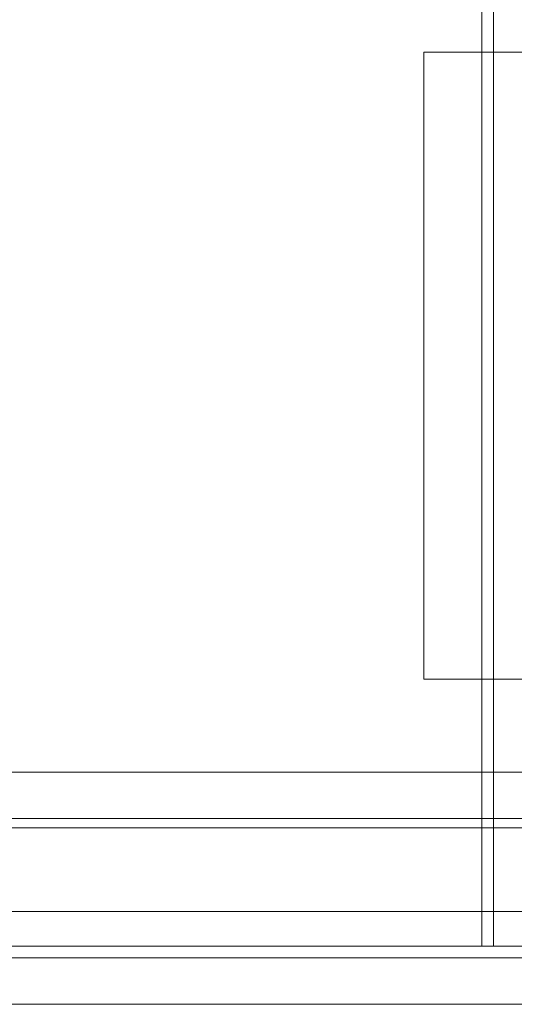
# Model space of a CAD drawing. Header units: millimetres. Extents: x -4738 to 65662, y -68080 to 6847.
# Tile 1037 of 1056: x 59647 to 59860, y -16700 to -16276. Entities that reach past the tile are written whole.
import ezdxf

# ---------------------------------------------------------------- set-up
doc = ezdxf.new("R2010")
doc.units = ezdxf.units.MM
doc.layers.add('superior_secador', color=7, linetype='Continuous', lineweight=0)

msp = doc.modelspace()

# ---------------------------------------------------------------- linework, layer by layer
at = {"layer": 'superior_secador'}
for p, q in [((59846.134, -16675), (59846.134, -15875)), ((59851.134, -15875), (59851.134, -16675)), ((59821.134, -16560), (59821.134, -16290)), ((59821.134, -16290), (60201.134, -16290)), ((60201.134, -16560), (59821.134, -16560)), ((40461.134, -16600), (60461.134, -16600)), ((59211.134, -16600), (60211.134, -16600)), ((59461.134, -16600), (60461.134, -16600)), ((60461.134, -16620), (40461.134, -16620)), ((60461.134, -16624), (40461.134, -16624)), ((40811.134, -16660), (60111.134, -16660)), ((40461.134, -16675), (60461.134, -16675)), ((60461.134, -16675), (59461.134, -16675)), ((60176.134, -16675), (59846.134, -16675)), ((59851.134, -16675), (59846.134, -16675)), ((60461.134, -16680), (40461.134, -16680)), ((60111.134, -16700), (40811.134, -16700))]:
    msp.add_line(p, q, dxfattribs=at)

doc.saveas('drawing.dxf')
